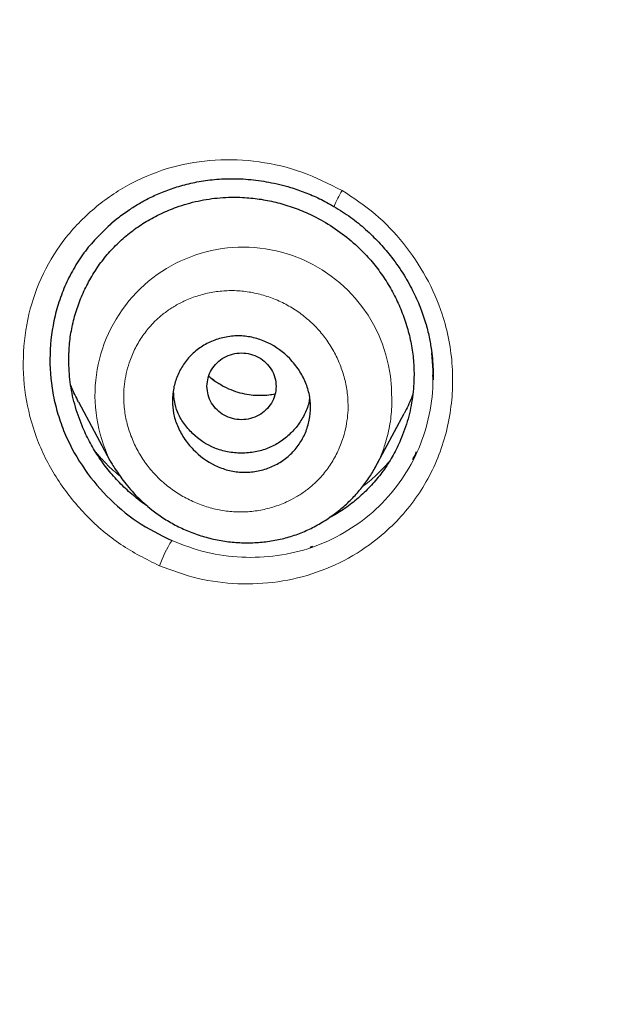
# Model space of a CAD drawing. Header units: millimetres. Extents: x 8 to 830, y 12 to 2106.
# Tile 364 of 624: x 423.41 to 431.09, y 1833.26 to 1846.08. Entities that reach past the tile are written whole.
import ezdxf

# ---------------------------------------------------------------- set-up
doc = ezdxf.new("R2010")
doc.units = ezdxf.units.MM

msp = doc.modelspace()

# ---------------------------------------------------------------- linework, layer by layer
at = {"color": 7, "linetype": 'Continuous', "lineweight": 30}
for p, q in [((428.796, 1841.411), (428.794, 1841.451)), ((428.796, 1841.411), (428.794, 1841.451)), ((428.795, 1841.44), (428.795, 1841.451)), ((428.795, 1841.44), (428.795, 1841.451)), ((424.18, 1841.102), (424.588, 1840.336)), ((428.043, 1840.248), (428.419, 1840.952)), ((428.045, 1840.256), (428.041, 1840.249))]:
    msp.add_line(p, q, dxfattribs=at)
at = {"color": 8, "linetype": 'Continuous', "lineweight": 0}
msp.add_line((428.041, 1840.249), (428.033, 1840.234), dxfattribs=at)
for centre, radius, start, end in [((428.797, 1843.117), 1.396, 148.1527, 157.6816), ((426.324, 1841.186), 1.931, 3.0754, 205.8901), ((426.823, 1838.385), 1.694, 147.552, 159.9004)]:
    msp.add_arc(centre, radius, start, end, dxfattribs=at)
at = {"color": 7, "linetype": 'Continuous', "lineweight": 30}
for points, knots in [([(510.735, 1777.283), (511.196, 1778.511), (512.114, 1780.956), (513.098, 1784.726), (513.872, 1788.507), (514.456, 1792.3), (514.943, 1796.485), (515.298, 1801.065), (515.507, 1806.03), (515.602, 1811.577), (515.593, 1817.706), (515.581, 1824.436), (515.477, 1831.185), (515.158, 1837.963), (514.614, 1843.619), (513.944, 1848.142), (513.279, 1851.54), (512.399, 1854.924), (511.244, 1858.268), (509.826, 1861.345), (508.149, 1864.109), (506.256, 1866.524), (504.046, 1868.669), (501.607, 1870.523), (499.025, 1872.121), (495.903, 1873.724), (492.217, 1875.246), (487.967, 1876.614), (483.651, 1877.697), (479.286, 1878.524), (474.885, 1879.093), (470.474, 1879.417), (466.081, 1879.544), (461.71, 1879.555), (457.339, 1879.543), (452.947, 1879.415), (448.536, 1879.093), (444.134, 1878.525), (439.769, 1877.697), (435.453, 1876.616), (431.203, 1875.245), (427.517, 1873.725), (424.396, 1872.122), (421.813, 1870.525), (419.375, 1868.669), (417.164, 1866.525), (415.271, 1864.109), (413.594, 1861.345), (412.176, 1858.269), (411.021, 1854.924), (410.141, 1851.54), (409.476, 1848.142), (408.806, 1843.619), (408.262, 1837.963), (407.943, 1831.185), (407.839, 1824.437), (407.828, 1817.706), (407.817, 1811.126), (407.941, 1804.673), (408.288, 1798.348), (408.866, 1792.889), (409.585, 1788.305), (410.354, 1784.591), (411.329, 1780.89), (412.232, 1778.489), (412.686, 1777.283)], [0, 0, 0, 0, 0.01422, 0.028301, 0.042283, 0.056188, 0.070046, 0.088148, 0.106186, 0.124159, 0.148558, 0.172923, 0.197399, 0.221993, 0.24671, 0.259145, 0.27167, 0.284302, 0.297067, 0.309991, 0.320883, 0.3319, 0.342924, 0.353811, 0.364567, 0.375221, 0.391058, 0.40678, 0.422432, 0.438055, 0.453668, 0.469227, 0.484683, 0.500001, 0.515318, 0.530774, 0.546334, 0.561944, 0.577571, 0.59322, 0.608942, 0.624779, 0.635434, 0.646191, 0.657076, 0.668103, 0.679114, 0.690014, 0.702933, 0.7157, 0.728331, 0.740856, 0.753291, 0.778008, 0.802602, 0.827078, 0.851444, 0.875842, 0.898728, 0.921719, 0.944802, 0.958463, 0.9722, 0.986034, 1, 1, 1, 1]), ([(510.735, 1777.283), (511.196, 1778.511), (512.114, 1780.956), (513.098, 1784.726), (513.872, 1788.507), (514.456, 1792.3), (514.943, 1796.485), (515.298, 1801.065), (515.507, 1806.03), (515.602, 1811.577), (515.593, 1817.706), (515.581, 1824.436), (515.477, 1831.185), (515.158, 1837.963), (514.614, 1843.619), (513.944, 1848.142), (513.279, 1851.54), (512.399, 1854.924), (511.244, 1858.268), (509.826, 1861.345), (508.149, 1864.109), (506.256, 1866.524), (504.046, 1868.669), (501.607, 1870.523), (499.025, 1872.121), (495.903, 1873.724), (492.217, 1875.246), (487.967, 1876.614), (483.651, 1877.697), (479.286, 1878.524), (474.885, 1879.093), (470.474, 1879.417), (466.081, 1879.544), (461.71, 1879.555), (457.339, 1879.543), (452.947, 1879.415), (448.536, 1879.093), (444.134, 1878.525), (439.769, 1877.697), (435.453, 1876.616), (431.203, 1875.245), (427.517, 1873.725), (424.396, 1872.122), (421.813, 1870.525), (419.375, 1868.669), (417.164, 1866.525), (415.271, 1864.109), (413.594, 1861.345), (412.176, 1858.269), (411.021, 1854.924), (410.141, 1851.54), (409.476, 1848.142), (408.806, 1843.619), (408.262, 1837.963), (407.943, 1831.185), (407.839, 1824.437), (407.828, 1817.706), (407.817, 1811.126), (407.941, 1804.673), (408.288, 1798.348), (408.866, 1792.889), (409.585, 1788.305), (410.354, 1784.591), (411.329, 1780.89), (412.232, 1778.489), (412.686, 1777.283)], [0, 0, 0, 0, 0.01422, 0.028301, 0.042283, 0.056188, 0.070046, 0.088148, 0.106186, 0.124159, 0.148558, 0.172923, 0.197399, 0.221993, 0.24671, 0.259145, 0.27167, 0.284302, 0.297067, 0.309991, 0.320883, 0.3319, 0.342924, 0.353811, 0.364567, 0.375221, 0.391058, 0.40678, 0.422432, 0.438055, 0.453668, 0.469227, 0.484683, 0.500001, 0.515318, 0.530774, 0.546334, 0.561944, 0.577571, 0.59322, 0.608942, 0.624779, 0.635434, 0.646191, 0.657076, 0.668103, 0.679114, 0.690014, 0.702933, 0.7157, 0.728331, 0.740856, 0.753291, 0.778008, 0.802602, 0.827078, 0.851444, 0.875842, 0.898728, 0.921719, 0.944802, 0.958463, 0.9722, 0.986034, 1, 1, 1, 1]), ([(509.342, 1777.405), (509.718, 1778.392), (510.47, 1780.366), (511.332, 1783.407), (512.046, 1786.476), (512.617, 1789.571), (513.077, 1792.68), (513.51, 1796.392), (513.859, 1800.711), (514.082, 1805.632), (514.182, 1810.777), (514.188, 1816.142), (514.173, 1821.731), (514.115, 1827.323), (513.942, 1832.92), (513.588, 1838.517), (513.084, 1843.169), (512.519, 1846.875), (511.991, 1849.641), (511.334, 1852.386), (510.519, 1855.094), (509.512, 1857.746), (508.383, 1860.098), (507.165, 1862.141), (505.916, 1863.888), (504.502, 1865.514), (502.758, 1867.162), (500.656, 1868.771), (498.205, 1870.302), (495.467, 1871.725), (492.454, 1873.021), (489.178, 1874.177), (485.839, 1875.143), (482.453, 1875.939), (478.747, 1876.63), (474.722, 1877.159), (470.387, 1877.487), (466.047, 1877.618), (461.711, 1877.632), (457.374, 1877.617), (453.033, 1877.484), (448.697, 1877.159), (444.672, 1876.63), (440.967, 1875.94), (437.582, 1875.144), (434.243, 1874.177), (430.966, 1873.02), (427.952, 1871.725), (425.215, 1870.302), (422.765, 1868.771), (420.664, 1867.161), (418.919, 1865.515), (417.506, 1863.888), (416.255, 1862.141), (415.039, 1860.097), (413.909, 1857.746), (412.902, 1855.094), (412.087, 1852.386), (411.43, 1849.642), (410.902, 1846.875), (410.337, 1843.17), (409.833, 1838.517), (409.479, 1832.921), (409.306, 1827.324), (409.248, 1821.731), (409.233, 1816.142), (409.239, 1810.852), (409.333, 1805.856), (409.537, 1801.159), (409.896, 1796.466), (410.376, 1792.367), (410.925, 1788.863), (411.488, 1785.949), (412.182, 1783.059), (413.011, 1780.196), (413.722, 1778.336), (414.078, 1777.405)], [0, 0, 0, 0, 0.011709, 0.0234, 0.035079, 0.046745, 0.058401, 0.070053, 0.08835, 0.106637, 0.124908, 0.145647, 0.166375, 0.187119, 0.207887, 0.228673, 0.249479, 0.259892, 0.270315, 0.28075, 0.291198, 0.301658, 0.31213, 0.319994, 0.327864, 0.335737, 0.343609, 0.354092, 0.364563, 0.37502, 0.38755, 0.400066, 0.41258, 0.425091, 0.437599, 0.45323, 0.468841, 0.484431, 0.499999, 0.515569, 0.531166, 0.546782, 0.562408, 0.574915, 0.587424, 0.599934, 0.612454, 0.624987, 0.635443, 0.645912, 0.656393, 0.664263, 0.672136, 0.680006, 0.687871, 0.698343, 0.708803, 0.71925, 0.729685, 0.740108, 0.750521, 0.771326, 0.792113, 0.81288, 0.833624, 0.854353, 0.875091, 0.892532, 0.909986, 0.927451, 0.944927, 0.955919, 0.966921, 0.977933, 0.988958, 1, 1, 1, 1]), ([(509.342, 1777.405), (509.718, 1778.392), (510.47, 1780.366), (511.332, 1783.407), (512.046, 1786.476), (512.617, 1789.571), (513.077, 1792.68), (513.51, 1796.392), (513.859, 1800.711), (514.082, 1805.632), (514.182, 1810.777), (514.188, 1816.142), (514.173, 1821.731), (514.115, 1827.323), (513.942, 1832.92), (513.588, 1838.517), (513.084, 1843.169), (512.519, 1846.875), (511.991, 1849.641), (511.334, 1852.386), (510.519, 1855.094), (509.512, 1857.746), (508.383, 1860.098), (507.165, 1862.141), (505.916, 1863.888), (504.502, 1865.514), (502.758, 1867.162), (500.656, 1868.771), (498.205, 1870.302), (495.467, 1871.725), (492.454, 1873.021), (489.178, 1874.177), (485.839, 1875.143), (482.453, 1875.939), (478.747, 1876.63), (474.722, 1877.159), (470.387, 1877.487), (466.047, 1877.618), (461.711, 1877.632), (457.374, 1877.617), (453.033, 1877.484), (448.697, 1877.159), (444.672, 1876.63), (440.967, 1875.94), (437.582, 1875.144), (434.243, 1874.177), (430.966, 1873.02), (427.952, 1871.725), (425.215, 1870.302), (422.765, 1868.771), (420.664, 1867.161), (418.919, 1865.515), (417.506, 1863.888), (416.255, 1862.141), (415.039, 1860.097), (413.909, 1857.746), (412.902, 1855.094), (412.087, 1852.386), (411.43, 1849.642), (410.902, 1846.875), (410.337, 1843.17), (409.833, 1838.517), (409.479, 1832.921), (409.306, 1827.324), (409.248, 1821.731), (409.233, 1816.142), (409.239, 1810.852), (409.333, 1805.856), (409.537, 1801.159), (409.896, 1796.466), (410.376, 1792.367), (410.925, 1788.863), (411.488, 1785.949), (412.182, 1783.059), (413.011, 1780.196), (413.722, 1778.336), (414.078, 1777.405)], [0, 0, 0, 0, 0.011709, 0.0234, 0.035079, 0.046745, 0.058401, 0.070053, 0.08835, 0.106637, 0.124908, 0.145647, 0.166375, 0.187119, 0.207887, 0.228673, 0.249479, 0.259892, 0.270315, 0.28075, 0.291198, 0.301658, 0.31213, 0.319994, 0.327864, 0.335737, 0.343609, 0.354092, 0.364563, 0.37502, 0.38755, 0.400066, 0.41258, 0.425091, 0.437599, 0.45323, 0.468841, 0.484431, 0.499999, 0.515569, 0.531166, 0.546782, 0.562408, 0.574915, 0.587424, 0.599934, 0.612454, 0.624987, 0.635443, 0.645912, 0.656393, 0.664263, 0.672136, 0.680006, 0.687871, 0.698343, 0.708803, 0.71925, 0.729685, 0.740108, 0.750521, 0.771326, 0.792113, 0.81288, 0.833624, 0.854353, 0.875091, 0.892532, 0.909986, 0.927451, 0.944927, 0.955919, 0.966921, 0.977933, 0.988958, 1, 1, 1, 1]), ([(461.71, 1876.725), (459.784, 1876.719), (455.935, 1876.707), (450.167, 1876.421), (444.906, 1875.774), (440.169, 1874.856), (435.962, 1873.771), (431.845, 1872.41), (428.301, 1870.9), (425.325, 1869.325), (422.897, 1867.771), (420.637, 1865.993), (418.61, 1863.96), (416.866, 1861.693), (415.304, 1859.086), (413.966, 1856.162), (412.868, 1852.965), (412.03, 1849.723), (411.394, 1846.461), (410.755, 1842.089), (410.234, 1836.589), (409.939, 1829.959), (409.858, 1823.313), (409.862, 1816.661), (409.876, 1810.844), (409.989, 1805.861), (410.175, 1801.713), (410.481, 1797.567), (410.938, 1793.43), (411.563, 1789.313), (412.42, 1785.241), (413.517, 1781.214), (414.571, 1778.631), (415.1, 1777.336)], [0, 0, 0, 0, 0.041855, 0.08362, 0.125415, 0.156959, 0.188537, 0.219976, 0.251431, 0.272568, 0.293656, 0.314639, 0.33578, 0.356911, 0.377922, 0.403277, 0.42848, 0.45338, 0.478142, 0.502858, 0.552306, 0.601886, 0.651609, 0.701376, 0.751127, 0.782208, 0.813287, 0.844384, 0.875537, 0.906709, 0.937788, 0.968814, 1, 1, 1, 1]), ([(461.71, 1876.622), (459.773, 1876.616), (455.903, 1876.604), (450.104, 1876.313), (444.815, 1875.656), (440.054, 1874.726), (435.827, 1873.625), (431.692, 1872.245), (428.137, 1870.71), (425.155, 1869.108), (422.728, 1867.526), (420.475, 1865.714), (418.469, 1863.641), (416.75, 1861.337), (415.217, 1858.695), (413.911, 1855.743), (412.846, 1852.527), (412.036, 1849.278), (411.423, 1846.017), (410.808, 1841.657), (410.309, 1836.18), (410.03, 1829.586), (409.958, 1822.982), (409.961, 1816.372), (409.978, 1810.591), (410.096, 1805.639), (410.286, 1801.52), (410.596, 1797.409), (411.054, 1793.307), (411.681, 1789.219), (412.539, 1785.169), (413.635, 1781.17), (414.685, 1778.609), (415.209, 1777.329)], [0, 0, 0, 0, 0.042133, 0.084172, 0.12624, 0.157991, 0.189772, 0.221412, 0.253078, 0.274358, 0.295572, 0.316692, 0.337987, 0.359238, 0.380387, 0.405921, 0.431187, 0.456106, 0.480854, 0.505526, 0.554819, 0.604169, 0.653612, 0.70311, 0.752631, 0.783561, 0.81446, 0.845339, 0.876228, 0.907207, 0.938215, 0.96912, 1, 1, 1, 1]), ([(424.566, 1843.391), (424.6, 1843.421), (424.681, 1843.492), (424.811, 1843.587), (424.956, 1843.68), (425.106, 1843.762), (425.275, 1843.838), (425.462, 1843.905), (425.669, 1843.959), (425.894, 1843.996), (426.136, 1844.012), (426.393, 1844.004), (426.663, 1843.967), (426.91, 1843.907), (427.129, 1843.831), (427.32, 1843.75), (427.443, 1843.682), (427.505, 1843.648)], [0, 0, 0, 0, 0.044264, 0.105148, 0.155821, 0.210797, 0.27009, 0.333727, 0.401703, 0.473919, 0.550456, 0.631389, 0.716769, 0.806622, 0.869043, 0.933489, 1, 1, 1, 1]), ([(424.566, 1843.391), (424.6, 1843.421), (424.681, 1843.492), (424.811, 1843.587), (424.956, 1843.68), (425.106, 1843.762), (425.275, 1843.838), (425.462, 1843.905), (425.669, 1843.959), (425.894, 1843.996), (426.136, 1844.012), (426.393, 1844.004), (426.663, 1843.967), (426.91, 1843.907), (427.129, 1843.831), (427.32, 1843.75), (427.443, 1843.682), (427.505, 1843.648)], [0, 0, 0, 0, 0.044264, 0.105148, 0.155821, 0.210797, 0.27009, 0.333727, 0.401703, 0.473919, 0.550456, 0.631389, 0.716769, 0.806622, 0.869043, 0.933489, 1, 1, 1, 1]), ([(424.051, 1841.648), (424.053, 1841.72), (424.057, 1841.865), (424.093, 1842.081), (424.147, 1842.291), (424.224, 1842.495), (424.32, 1842.69), (424.435, 1842.873), (424.567, 1843.042), (424.717, 1843.196), (424.881, 1843.334), (425.06, 1843.454), (425.251, 1843.556), (425.476, 1843.649), (425.733, 1843.723), (426.022, 1843.766), (426.29, 1843.77), (426.532, 1843.747), (426.748, 1843.705), (426.961, 1843.642), (427.191, 1843.55), (427.432, 1843.421), (427.675, 1843.251), (427.877, 1843.068), (428.04, 1842.883), (428.17, 1842.702), (428.284, 1842.511), (428.378, 1842.309), (428.453, 1842.1), (428.508, 1841.886), (428.541, 1841.669), (428.552, 1841.427), (428.534, 1841.162), (428.475, 1840.877), (428.385, 1840.626), (428.279, 1840.408), (428.164, 1840.224), (428.031, 1840.055), (427.882, 1839.9), (427.717, 1839.762), (427.571, 1839.659), (427.475, 1839.61), (427.444, 1839.594)], [0, 0, 0, 0, 0.023409, 0.047107, 0.070646, 0.094157, 0.118063, 0.141574, 0.164924, 0.188353, 0.211773, 0.23513, 0.258655, 0.282577, 0.314133, 0.345343, 0.376745, 0.400139, 0.423484, 0.447009, 0.470939, 0.502257, 0.533809, 0.565034, 0.588457, 0.612129, 0.635679, 0.659157, 0.683118, 0.706645, 0.729966, 0.753311, 0.784602, 0.815798, 0.847463, 0.871292, 0.894772, 0.918144, 0.941654, 0.965025, 0.988356, 1, 1, 1, 1]), ([(424.051, 1841.648), (424.053, 1841.72), (424.057, 1841.865), (424.093, 1842.081), (424.147, 1842.291), (424.224, 1842.495), (424.32, 1842.69), (424.435, 1842.873), (424.567, 1843.042), (424.717, 1843.196), (424.881, 1843.334), (425.06, 1843.454), (425.251, 1843.556), (425.476, 1843.649), (425.733, 1843.723), (426.022, 1843.766), (426.29, 1843.77), (426.532, 1843.747), (426.748, 1843.705), (426.961, 1843.642), (427.191, 1843.55), (427.432, 1843.421), (427.675, 1843.251), (427.877, 1843.068), (428.04, 1842.883), (428.17, 1842.702), (428.284, 1842.511), (428.378, 1842.309), (428.453, 1842.1), (428.508, 1841.886), (428.541, 1841.669), (428.552, 1841.427), (428.534, 1841.162), (428.475, 1840.877), (428.385, 1840.626), (428.279, 1840.408), (428.164, 1840.224), (428.031, 1840.055), (427.882, 1839.9), (427.717, 1839.762), (427.571, 1839.659), (427.475, 1839.61), (427.444, 1839.594)], [0, 0, 0, 0, 0.023409, 0.047107, 0.070646, 0.094157, 0.118063, 0.141574, 0.164924, 0.188353, 0.211773, 0.23513, 0.258655, 0.282577, 0.314133, 0.345343, 0.376745, 0.400139, 0.423484, 0.447009, 0.470939, 0.502257, 0.533809, 0.565034, 0.588457, 0.612129, 0.635679, 0.659157, 0.683118, 0.706645, 0.729966, 0.753311, 0.784602, 0.815798, 0.847463, 0.871292, 0.894772, 0.918144, 0.941654, 0.965025, 0.988356, 1, 1, 1, 1]), ([(427.505, 1843.648), (427.579, 1843.601), (427.723, 1843.511), (427.917, 1843.352), (428.088, 1843.185), (428.251, 1842.997), (428.4, 1842.787), (428.529, 1842.561), (428.627, 1842.344), (428.698, 1842.14), (428.745, 1841.952), (428.774, 1841.782), (428.79, 1841.632), (428.797, 1841.503), (428.796, 1841.425), (428.796, 1841.389)], [0, 0, 0, 0, 0.095263, 0.186347, 0.273177, 0.355664, 0.458739, 0.553862, 0.641018, 0.720264, 0.791691, 0.855362, 0.911297, 0.959506, 1, 1, 1, 1]), ([(427.505, 1843.648), (427.579, 1843.601), (427.723, 1843.511), (427.917, 1843.352), (428.088, 1843.185), (428.251, 1842.997), (428.4, 1842.787), (428.529, 1842.561), (428.627, 1842.344), (428.698, 1842.14), (428.745, 1841.952), (428.774, 1841.782), (428.79, 1841.632), (428.797, 1841.503), (428.796, 1841.425), (428.796, 1841.389)], [0, 0, 0, 0, 0.095263, 0.186347, 0.273177, 0.355664, 0.458739, 0.553862, 0.641018, 0.720264, 0.791691, 0.855362, 0.911297, 0.959506, 1, 1, 1, 1]), ([(424.651, 1843.463), (424.53, 1843.352), (424.348, 1843.185), (424.158, 1842.913), (424.036, 1842.695), (423.94, 1842.463), (423.845, 1842.141), (423.79, 1841.723), (423.821, 1841.3), (423.898, 1840.969), (424.008, 1840.646), (424.21, 1840.266), (424.536, 1839.865), (424.931, 1839.525), (425.239, 1839.371), (425.393, 1839.294)], [0, 0, 0, 0, 0.0984589, 0.1485025, 0.1987024, 0.2489448, 0.2990746, 0.3990497, 0.4989232, 0.5489317, 0.5990143, 0.6990678, 0.7991625, 0.8994299, 1, 1, 1, 1]), ([(424.651, 1843.463), (424.53, 1843.352), (424.348, 1843.185), (424.158, 1842.913), (424.036, 1842.695), (423.94, 1842.463), (423.845, 1842.141), (423.79, 1841.723), (423.821, 1841.3), (423.898, 1840.969), (424.008, 1840.646), (424.21, 1840.266), (424.536, 1839.865), (424.931, 1839.525), (425.239, 1839.371), (425.393, 1839.294)], [0, 0, 0, 0, 0.0984589, 0.1485025, 0.1987024, 0.2489448, 0.2990746, 0.3990497, 0.4989232, 0.5489317, 0.5990143, 0.6990678, 0.7991625, 0.8994299, 1, 1, 1, 1]), ([(425.401, 1841.111), (425.404, 1841.168), (425.411, 1841.281), (425.462, 1841.443), (425.543, 1841.593), (425.653, 1841.726), (425.791, 1841.833), (425.95, 1841.911), (426.124, 1841.956), (426.303, 1841.966), (426.48, 1841.938), (426.7, 1841.856), (426.9, 1841.71), (427.053, 1841.52), (427.139, 1841.359), (427.189, 1841.196), (427.206, 1841.03), (427.189, 1840.863), (427.138, 1840.698), (427.055, 1840.546), (426.943, 1840.414), (426.805, 1840.308), (426.647, 1840.232), (426.475, 1840.188), (426.298, 1840.179), (426.122, 1840.207), (425.902, 1840.289), (425.702, 1840.435), (425.548, 1840.625), (425.462, 1840.787), (425.41, 1840.95), (425.404, 1841.059), (425.401, 1841.111)], [0, 0, 0, 0, 0.030284, 0.060877, 0.091601, 0.122788, 0.154111, 0.18598, 0.218219, 0.250753, 0.281943, 0.312985, 0.375075, 0.409322, 0.441589, 0.47152, 0.499643, 0.530518, 0.561602, 0.592713, 0.623847, 0.655265, 0.686751, 0.718607, 0.750578, 0.781749, 0.812933, 0.875044, 0.909493, 0.941794, 0.971843, 1, 1, 1, 1]), ([(425.086, 1839.739), (425.072, 1839.747), (424.997, 1839.795), (424.87, 1839.898), (424.708, 1840.049), (424.561, 1840.215), (424.43, 1840.395), (424.317, 1840.586), (424.212, 1840.81), (424.123, 1841.068), (424.062, 1841.357), (424.055, 1841.551), (424.051, 1841.648)], [0, 0, 0, 0, 0.020667, 0.117838, 0.215287, 0.313427, 0.410801, 0.508357, 0.60704, 0.739734, 0.869921, 1, 1, 1, 1]), ([(425.086, 1839.739), (425.072, 1839.747), (424.997, 1839.795), (424.87, 1839.898), (424.708, 1840.049), (424.561, 1840.215), (424.43, 1840.395), (424.317, 1840.586), (424.212, 1840.81), (424.123, 1841.068), (424.062, 1841.357), (424.055, 1841.551), (424.051, 1841.648)], [0, 0, 0, 0, 0.020667, 0.117838, 0.215287, 0.313427, 0.410801, 0.508357, 0.60704, 0.739734, 0.869921, 1, 1, 1, 1]), ([(425.851, 1841.304), (425.854, 1841.266), (425.86, 1841.19), (425.907, 1841.084), (425.979, 1840.993), (426.073, 1840.923), (426.183, 1840.879), (426.301, 1840.864), (426.418, 1840.879), (426.528, 1840.923), (426.623, 1840.993), (426.694, 1841.084), (426.74, 1841.19), (426.756, 1841.304), (426.74, 1841.417), (426.694, 1841.523), (426.623, 1841.615), (426.528, 1841.684), (426.418, 1841.728), (426.301, 1841.744), (426.183, 1841.728), (426.073, 1841.684), (425.979, 1841.615), (425.907, 1841.523), (425.86, 1841.417), (425.854, 1841.342), (425.851, 1841.304)], [0, 0, 0, 0, 0.041659, 0.083341, 0.125, 0.166659, 0.208341, 0.25, 0.291659, 0.333341, 0.375, 0.416659, 0.458341, 0.5, 0.541659, 0.583341, 0.625, 0.666659, 0.708341, 0.75, 0.791659, 0.833341, 0.875, 0.916659, 0.958341, 1, 1, 1, 1]), ([(426.737, 1841.202), (426.71, 1841.197), (426.652, 1841.186), (426.557, 1841.181), (426.452, 1841.185), (426.34, 1841.201), (426.224, 1841.233), (426.104, 1841.281), (425.984, 1841.346), (425.911, 1841.404), (425.874, 1841.433)], [0, 0, 0, 0, 0.090267, 0.19713, 0.311047, 0.43304, 0.563137, 0.701353, 0.847759, 1, 1, 1, 1]), ([(424.18, 1841.102), (424.146, 1841.165), (424.109, 1841.234), (424.081, 1841.308), (424.079, 1841.315)], [0, 0, 0, 0, 0.907657, 1, 1, 1, 1]), ([(427.187, 1841.164), (427.186, 1841.153), (427.181, 1841.086), (427.138, 1840.967), (427.056, 1840.817), (426.94, 1840.685), (426.803, 1840.573), (426.647, 1840.492), (426.478, 1840.444), (426.3, 1840.429), (426.121, 1840.445), (425.894, 1840.509), (425.696, 1840.644), (425.546, 1840.819), (425.439, 1841), (425.423, 1841.148), (425.414, 1841.24)], [0, 0, 0, 0, 0.013809, 0.080156, 0.146524, 0.215681, 0.284806, 0.351092, 0.417297, 0.486186, 0.555398, 0.621735, 0.756118, 0.825271, 0.891612, 1, 1, 1, 1]), ([(428.53, 1841.199), (428.524, 1841.183), (428.495, 1841.097), (428.453, 1841.018), (428.419, 1840.952)], [0, 0, 0, 0, 0.186926, 1, 1, 1, 1]), ([(428.53, 1840.353), (428.541, 1840.369), (428.563, 1840.401), (428.575, 1840.438), (428.58, 1840.457)], [0, 0, 0, 0, 0.4988833, 1, 1, 1, 1]), ([(428.53, 1840.353), (428.541, 1840.369), (428.563, 1840.401), (428.575, 1840.438), (428.58, 1840.457)], [0, 0, 0, 0, 0.4988833, 1, 1, 1, 1]), ([(424.585, 1840.343), (424.595, 1840.325), (424.617, 1840.287), (424.66, 1840.219), (424.714, 1840.141), (424.803, 1840.019), (424.938, 1839.864), (425.109, 1839.71), (425.278, 1839.589), (425.438, 1839.494), (425.61, 1839.413), (425.794, 1839.348), (425.985, 1839.301), (426.18, 1839.272), (426.375, 1839.263), (426.569, 1839.272), (426.759, 1839.3), (426.944, 1839.346), (427.122, 1839.412), (427.291, 1839.495), (427.451, 1839.595), (427.599, 1839.708), (427.734, 1839.832), (427.855, 1839.966), (427.962, 1840.107), (428.02, 1840.208), (428.048, 1840.258)], [0, 0, 0, 0, 0.015792, 0.034497, 0.056649, 0.082628, 0.140603, 0.201381, 0.243469, 0.286815, 0.331451, 0.377388, 0.423826, 0.470097, 0.51616, 0.56197, 0.607489, 0.652702, 0.697739, 0.742826, 0.787783, 0.832014, 0.87541, 0.917913, 0.959461, 1, 1, 1, 1]), ([(427.193, 1839.211), (427.201, 1839.213), (427.213, 1839.215), (427.224, 1839.22), (427.228, 1839.222)], [0, 0, 0, 0, 0.662014, 1, 1, 1, 1]), ([(427.193, 1839.211), (427.201, 1839.213), (427.213, 1839.215), (427.224, 1839.22), (427.228, 1839.222)], [0, 0, 0, 0, 0.662014, 1, 1, 1, 1])]:
    msp.add_open_spline(points, degree=3, knots=knots, dxfattribs=at)
at = {"color": 8, "linetype": 'Continuous', "lineweight": 0}
for points, knots in [([(414.698, 1777.363), (414.225, 1778.522), (413.283, 1780.831), (412.261, 1784.414), (411.439, 1788.029), (410.814, 1791.683), (410.284, 1795.749), (409.884, 1800.234), (409.629, 1805.133), (409.493, 1810.65), (409.478, 1816.772), (409.475, 1823.494), (409.563, 1830.215), (409.877, 1836.934), (410.427, 1842.524), (411.106, 1846.98), (411.786, 1850.307), (412.674, 1853.585), (413.826, 1856.787), (415.22, 1859.697), (416.84, 1862.278), (418.635, 1864.516), (420.7, 1866.524), (422.996, 1868.281), (425.45, 1869.815), (428.451, 1871.372), (432.019, 1872.866), (436.141, 1874.209), (440.318, 1875.272), (445, 1876.168), (450.212, 1876.803), (455.95, 1877.088), (459.787, 1877.1), (461.71, 1877.106)], [0, 0, 0, 0, 0.027811, 0.055398, 0.082938, 0.110516, 0.138178, 0.174576, 0.211159, 0.247876, 0.297974, 0.34805, 0.398105, 0.448142, 0.498248, 0.523439, 0.548708, 0.573938, 0.599093, 0.624359, 0.645457, 0.666462, 0.68755, 0.708668, 0.729707, 0.750736, 0.78232, 0.813743, 0.844809, 0.875739, 0.916964, 0.958374, 1, 1, 1, 1]), ([(461.71, 1876.056), (460.287, 1876.052), (457.443, 1876.044), (453.183, 1875.919), (448.938, 1875.601), (444.998, 1875.087), (441.364, 1874.414), (438.035, 1873.629), (434.751, 1872.681), (431.534, 1871.547), (428.579, 1870.272), (425.894, 1868.872), (423.494, 1867.363), (421.261, 1865.638), (419.251, 1863.665), (417.517, 1861.447), (416.057, 1859.045), (414.855, 1856.514), (413.876, 1853.897), (413.089, 1851.223), (412.457, 1848.517), (411.956, 1845.793), (411.43, 1842.125), (410.969, 1837.501), (410.66, 1831.925), (410.527, 1826.343), (410.502, 1820.765), (410.502, 1815.225), (410.533, 1809.721), (410.68, 1804.249), (411.007, 1798.781), (411.504, 1794.045), (412.106, 1790.048), (412.736, 1786.79), (413.535, 1783.568), (414.51, 1780.377), (415.385, 1778.32), (415.824, 1777.288)], [0, 0, 0, 0, 0.031153, 0.062241, 0.093264, 0.124292, 0.149214, 0.174231, 0.199272, 0.224213, 0.249143, 0.270053, 0.290969, 0.311752, 0.332508, 0.353493, 0.374457, 0.395355, 0.4163, 0.437235, 0.458081, 0.478875, 0.499661, 0.541623, 0.583663, 0.625704, 0.667702, 0.709692, 0.750932, 0.792205, 0.833511, 0.874862, 0.899904, 0.924876, 0.94982, 0.974812, 1, 1, 1, 1]), ([(461.71, 1876.056), (460.287, 1876.052), (457.443, 1876.044), (453.183, 1875.919), (448.938, 1875.601), (444.998, 1875.087), (441.364, 1874.414), (438.035, 1873.629), (434.751, 1872.681), (431.534, 1871.547), (428.579, 1870.272), (425.894, 1868.872), (423.494, 1867.363), (421.261, 1865.638), (419.251, 1863.665), (417.517, 1861.447), (416.057, 1859.045), (414.855, 1856.514), (413.876, 1853.897), (413.089, 1851.223), (412.457, 1848.517), (411.956, 1845.793), (411.43, 1842.125), (410.969, 1837.501), (410.66, 1831.925), (410.527, 1826.343), (410.502, 1820.765), (410.502, 1815.225), (410.533, 1809.721), (410.68, 1804.249), (411.007, 1798.781), (411.504, 1794.045), (412.106, 1790.048), (412.736, 1786.79), (413.535, 1783.568), (414.51, 1780.377), (415.385, 1778.32), (415.824, 1777.288)], [0, 0, 0, 0, 0.031153, 0.062241, 0.093264, 0.124292, 0.149214, 0.174231, 0.199272, 0.224213, 0.249143, 0.270053, 0.290969, 0.311752, 0.332508, 0.353493, 0.374457, 0.395355, 0.4163, 0.437235, 0.458081, 0.478875, 0.499661, 0.541623, 0.583663, 0.625704, 0.667702, 0.709692, 0.750932, 0.792205, 0.833511, 0.874862, 0.899904, 0.924876, 0.94982, 0.974812, 1, 1, 1, 1]), ([(425.232, 1838.967), (425.06, 1839.053), (424.716, 1839.225), (424.275, 1839.605), (423.91, 1840.053), (423.639, 1840.563), (423.482, 1841.116), (423.441, 1841.685), (423.514, 1842.248), (423.702, 1842.783), (424.003, 1843.259), (424.4, 1843.659), (424.87, 1843.969), (425.396, 1844.178), (425.959, 1844.27), (426.531, 1844.244), (427.095, 1844.116), (427.439, 1843.941), (427.611, 1843.854)], [0, 0, 0, 0, 0.062565, 0.125022, 0.187393, 0.249707, 0.312052, 0.374518, 0.437088, 0.49974, 0.562334, 0.624871, 0.687405, 0.749847, 0.812239, 0.874768, 0.937391, 1, 1, 1, 1]), ([(425.232, 1838.967), (425.06, 1839.053), (424.716, 1839.225), (424.275, 1839.605), (423.91, 1840.053), (423.639, 1840.563), (423.482, 1841.116), (423.441, 1841.685), (423.514, 1842.248), (423.702, 1842.783), (424.003, 1843.259), (424.4, 1843.659), (424.87, 1843.969), (425.396, 1844.178), (425.959, 1844.27), (426.531, 1844.244), (427.095, 1844.116), (427.439, 1843.941), (427.611, 1843.854)], [0, 0, 0, 0, 0.062565, 0.125022, 0.187393, 0.249707, 0.312052, 0.374518, 0.437088, 0.49974, 0.562334, 0.624871, 0.687405, 0.749847, 0.812239, 0.874768, 0.937391, 1, 1, 1, 1]), ([(427.611, 1843.854), (427.758, 1843.757), (428.053, 1843.561), (428.42, 1843.173), (428.717, 1842.734), (428.906, 1842.302), (429.009, 1841.907), (429.052, 1841.56), (429.052, 1841.212), (429.009, 1840.867), (428.922, 1840.531), (428.794, 1840.211), (428.623, 1839.912), (428.414, 1839.639), (428.131, 1839.355), (427.758, 1839.085), (427.285, 1838.866), (426.777, 1838.743), (426.254, 1838.719), (425.729, 1838.784), (425.398, 1838.906), (425.232, 1838.967)], [0, 0, 0, 0, 0.062391, 0.124889, 0.187361, 0.249645, 0.291156, 0.332753, 0.374429, 0.416141, 0.457846, 0.499533, 0.541163, 0.58276, 0.624399, 0.686962, 0.749798, 0.812479, 0.874805, 0.93719, 1, 1, 1, 1]), ([(427.611, 1843.854), (427.758, 1843.757), (428.053, 1843.561), (428.42, 1843.173), (428.717, 1842.734), (428.906, 1842.302), (429.009, 1841.907), (429.052, 1841.56), (429.052, 1841.212), (429.009, 1840.867), (428.922, 1840.531), (428.794, 1840.211), (428.623, 1839.912), (428.414, 1839.639), (428.131, 1839.355), (427.758, 1839.085), (427.285, 1838.866), (426.777, 1838.743), (426.254, 1838.719), (425.729, 1838.784), (425.398, 1838.906), (425.232, 1838.967)], [0, 0, 0, 0, 0.062391, 0.124889, 0.187361, 0.249645, 0.291156, 0.332753, 0.374429, 0.416141, 0.457846, 0.499533, 0.541163, 0.58276, 0.624399, 0.686962, 0.749798, 0.812479, 0.874805, 0.93719, 1, 1, 1, 1]), ([(427.684, 1841.169), (427.676, 1841.232), (427.659, 1841.358), (427.604, 1841.542), (427.528, 1841.719), (427.43, 1841.885), (427.311, 1842.037), (427.174, 1842.172), (427.022, 1842.29), (426.856, 1842.387), (426.679, 1842.464), (426.494, 1842.518), (426.305, 1842.548), (426.116, 1842.554), (425.927, 1842.534), (425.743, 1842.49), (425.58, 1842.429), (425.44, 1842.357), (425.322, 1842.28), (425.214, 1842.192), (425.105, 1842.083), (425, 1841.947), (424.906, 1841.785), (424.84, 1841.625), (424.798, 1841.474), (424.773, 1841.334), (424.764, 1841.193), (424.77, 1841.036), (424.796, 1840.863), (424.85, 1840.679), (424.927, 1840.502), (425.025, 1840.335), (425.144, 1840.183), (425.281, 1840.048), (425.433, 1839.931), (425.599, 1839.833), (425.777, 1839.756), (425.961, 1839.701), (426.15, 1839.671), (426.34, 1839.665), (426.528, 1839.684), (426.712, 1839.728), (426.874, 1839.789), (427.014, 1839.861), (427.132, 1839.938), (427.24, 1840.026), (427.35, 1840.136), (427.455, 1840.272), (427.548, 1840.434), (427.614, 1840.595), (427.657, 1840.747), (427.681, 1840.887), (427.692, 1841.028), (427.686, 1841.122), (427.684, 1841.169)], [0, 0, 0, 0, 0.020791, 0.041725, 0.062561, 0.08356, 0.104257, 0.12501, 0.145784, 0.166496, 0.187482, 0.208463, 0.229155, 0.249917, 0.270605, 0.291555, 0.312391, 0.328324, 0.343938, 0.35939, 0.374844, 0.395617, 0.416532, 0.437334, 0.453173, 0.468765, 0.484271, 0.499858, 0.520659, 0.541426, 0.562526, 0.583567, 0.604255, 0.624954, 0.645763, 0.666483, 0.687449, 0.70853, 0.729243, 0.74994, 0.770748, 0.791473, 0.812459, 0.82829, 0.843873, 0.859369, 0.87494, 0.895593, 0.916585, 0.937422, 0.953335, 0.968961, 0.98446, 1, 1, 1, 1]), ([(425.393, 1839.294), (425.541, 1839.238), (425.837, 1839.127), (426.304, 1839.066), (426.77, 1839.085), (427.223, 1839.193), (427.644, 1839.386), (428.019, 1839.655), (428.333, 1839.991), (428.576, 1840.384), (428.732, 1840.82), (428.81, 1841.279), (428.788, 1841.588), (428.777, 1841.741)], [0, 0, 0, 0, 0.091859, 0.182788, 0.27354, 0.36495, 0.456528, 0.547435, 0.638034, 0.728788, 0.819754, 0.910645, 1, 1, 1, 1]), ([(425.393, 1839.294), (425.541, 1839.238), (425.837, 1839.127), (426.304, 1839.066), (426.77, 1839.085), (427.223, 1839.193), (427.644, 1839.386), (428.019, 1839.655), (428.333, 1839.991), (428.576, 1840.384), (428.732, 1840.82), (428.81, 1841.279), (428.788, 1841.588), (428.777, 1841.741)], [0, 0, 0, 0, 0.091859, 0.182788, 0.27354, 0.36495, 0.456528, 0.547435, 0.638034, 0.728788, 0.819754, 0.910645, 1, 1, 1, 1]), ([(426.737, 1841.205), (426.71, 1841.2), (426.642, 1841.185), (426.507, 1841.18), (426.336, 1841.198), (426.17, 1841.25), (426.034, 1841.317), (425.94, 1841.376), (425.891, 1841.42), (425.874, 1841.435)], [0, 0, 0, 0, 0.089425, 0.229663, 0.439222, 0.648647, 0.788444, 0.928373, 1, 1, 1, 1]), ([(428.252, 1841.29), (428.256, 1841.205), (428.264, 1841.036), (428.234, 1840.784), (428.178, 1840.56), (428.113, 1840.384), (428.064, 1840.293), (428.045, 1840.256)], [0, 0, 0, 0, 0.236788, 0.473147, 0.708497, 0.884205, 1, 1, 1, 1]), ([(424.716, 1840.139), (424.712, 1840.142), (424.64, 1840.197), (424.535, 1840.296), (424.443, 1840.4), (424.407, 1840.441)], [0, 0, 0, 0, 0.0402575, 0.6240564, 1, 1, 1, 1]), ([(424.716, 1840.139), (424.712, 1840.142), (424.64, 1840.197), (424.535, 1840.296), (424.443, 1840.4), (424.407, 1840.441)], [0, 0, 0, 0, 0.0402575, 0.6240564, 1, 1, 1, 1]), ([(428.217, 1840.316), (428.171, 1840.266), (428.071, 1840.158), (427.955, 1840.053), (427.883, 1840.003), (427.876, 1839.999)], [0, 0, 0, 0, 0.434871, 0.949962, 1, 1, 1, 1]), ([(428.217, 1840.316), (428.171, 1840.266), (428.071, 1840.158), (427.955, 1840.053), (427.883, 1840.003), (427.876, 1839.999)], [0, 0, 0, 0, 0.434871, 0.949962, 1, 1, 1, 1])]:
    msp.add_open_spline(points, degree=3, knots=knots, dxfattribs=at)

doc.saveas('drawing.dxf')
